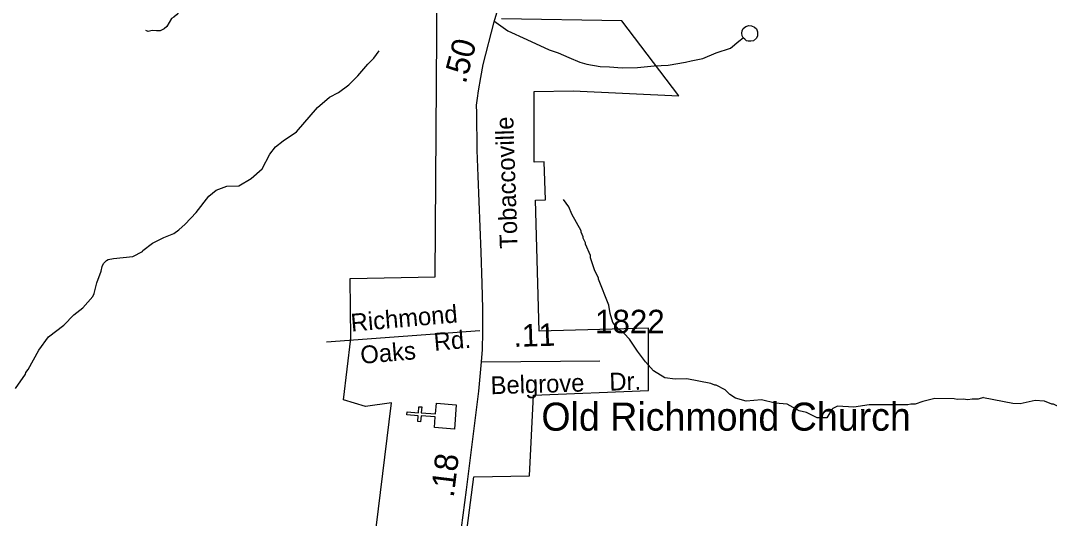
# Model space of a CAD drawing. Extents: x 1547597 to 1699558, y 810033 to 920809.
# Drawn here: x 1588063 to 1593559, y 897806 to 900467 of the extents above; entities that cross this region are included whole.
import ezdxf

# ---------------------------------------------------------------- set-up
doc = ezdxf.new("R2010")
doc.units = 0
for name, color, linetype in [('Exist Boundary Political City Limit New', 7, 'Continuous'), ('Exist Boundary Political City Limit New Hole', 7, 'Continuous'), ('Exist Cultural Church CELL', 7, 'Continuous'), ('Exist Cultural Church Label', 7, 'Continuous'), ('Exist Hydrographic Misc Water Feature', 7, 'Continuous'), ('Exist Road Non-System Type 51', 7, 'Continuous'), ('Exist Road Non-System Type 51 Label', 7, 'Continuous'), ('Exist Road Secondary Mileage Hundredths English Label', 7, 'Continuous'), ('Exist Road Secondary Type 51 Attributed', 7, 'Continuous'), ('Exist Road Secondary Type 51 Label', 7, 'Continuous'), ('Exist Road Secondary Type 51 Number Label', 7, 'Continuous'), ('Map Preparation Boundary City Limit Buffer Line', 7, 'Continuous')]:
    doc.layers.add(name, color=color, linetype=linetype)

msp = doc.modelspace()

# ---------------------------------------------------------------- linework, layer by layer
at = {"layer": 'Exist Boundary Political City Limit New'}
msp.add_lwpolyline([(1589870, 897349.5), (1590039, 897330.6), (1590084.5, 897748), (1589962, 897756.5), (1590045, 898424.3), (1589906, 898404.2), (1589787.5, 898440), (1589827.5, 898768.2), (1589824.3, 899087.5), (1590277.9, 899096.7), (1590291.6, 901167.2)], dxfattribs=at)
at = {"layer": 'Exist Boundary Political City Limit New Hole'}
msp.add_lwpolyline([(1590408.7, 897438), (1590483.7, 898027.5), (1590782, 898033.3), (1590803.7, 898464.7), (1591417.1, 898489.5), (1591417.1, 898823.6), (1590833.7, 898807.3), (1590813.2, 899506.6), (1590868, 899508.5), (1590860, 899711.5), (1590805.8, 899709.3), (1590807.5, 900088), (1591015.3, 900091.2), (1591579.9, 900063.9), (1591274, 900465), (1590631.7, 900476.1)], dxfattribs=at)
at = {"layer": 'Exist Cultural Church CELL'}
msp.add_lwpolyline([(1590274.5, 898291.5), (1590278.6, 898348.3), (1590202.7, 898353.9), (1590200.3, 898322), (1590184.4, 898323.1), (1590186.8, 898355.1), (1590126.8, 898359.5), (1590128, 898375.5), (1590188, 898371), (1590190.3, 898403), (1590206.2, 898401.8), (1590203.9, 898369.9), (1590279.8, 898364.2), (1590284.2, 898421.7), (1590390.3, 898413.9), (1590380.7, 898283.6)], close=True, dxfattribs=at)
at = {"layer": 'Exist Hydrographic Misc Water Feature'}
for points in [[(1588036.5, 898500.9), (1588090, 898577.4), (1588092.2, 898585.3), (1588104.4, 898601.2), (1588161.6, 898704.4), (1588212.5, 898775.8), (1588295.2, 898838.7), (1588347.9, 898894), (1588395.4, 898932.1), (1588449.1, 898992.7), (1588457.3, 899008.6), (1588470, 899064.5), (1588494.7, 899128.2), (1588499, 899152.1), (1588507.2, 899167.9), (1588521.5, 899183.8), (1588531.5, 899189.7), (1588559.6, 899195.3), (1588663.7, 899206), (1588713.9, 899232.1), (1588716.1, 899237.3), (1588768.6, 899276.6), (1588828.9, 899307.8), (1588881.2, 899329.2), (1588909.4, 899348.8), (1588941.8, 899378.4), (1589000.6, 899441.6), (1589069.7, 899528.7), (1589108, 899560.2), (1589164.3, 899581), (1589228.3, 899582.7), (1589294.2, 899622.7), (1589353.5, 899675.1), (1589394.4, 899752.5), (1589424.8, 899792.1), (1589465.2, 899823.7), (1589537.8, 899872.7), (1589649.4, 900001.3), (1589713.2, 900057), (1589762.3, 900081.9), (1589816.9, 900123.2), (1589865.5, 900170.5), (1589918.2, 900233.8), (1589950.6, 900265.4), (1589979.1, 900305.1)], [(1593206.6, 898451.9), (1593178.7, 898443.8), (1593146.7, 898444.2), (1593122.7, 898440.5), (1593098.7, 898442.9), (1593066.7, 898441.2), (1593050.8, 898445.4), (1592946.8, 898446.8), (1592882.5, 898431.6), (1592842.3, 898416.1), (1592818.3, 898416.4), (1592802.3, 898412.6), (1592595.1, 898412.7), (1592514.1, 898400.3), (1592426.2, 898405.5), (1592402.1, 898393.8), (1592396, 898387.9), (1592369.2, 898344.4), (1592317.5, 898342.9), (1592261.8, 898371.6), (1592221.9, 898380.1), (1592158.4, 898416.9), (1592094.4, 898421.8), (1592021.2, 898439.8), (1591938.6, 898431.8), (1591882.7, 898448.5), (1591851, 898468.9), (1591827.2, 898493.2), (1591779.5, 898517.8), (1591771.5, 898517.9), (1591749.6, 898526.2), (1591622, 898551.9), (1591559.9, 898550.6), (1591504.1, 898557.4), (1591444.5, 898594.1), (1591401, 898642.7), (1591357.8, 898699.3), (1591316.5, 898763.8), (1591286.9, 898794.1), (1591257.2, 898816.6), (1591227.5, 898853), (1591212.2, 898901.2), (1591204.7, 898945.3), (1591149.5, 899085.1), (1591150.4, 899089.9), (1591129, 899134.2), (1591107.8, 899198.5), (1591107.9, 899210.5), (1591080.6, 899270.9), (1591080.7, 899278.9), (1591069, 899303), (1591069.1, 899311), (1591057.5, 899335.2), (1591057.5, 899343.2), (1591008.5, 899431.7), (1590991, 899472), (1590963.5, 899510.4)], [(1593206.6, 898451.9), (1593362.4, 898421.5), (1593402.4, 898420.9), (1593482.7, 898437.9), (1593530.7, 898435.3), (1593570.5, 898418.8), (1593578.5, 898418.7), (1593665.9, 898373.6), (1593697.7, 898353.2), (1593737.3, 898322.6), (1593782.7, 898272.1), (1593840.1, 898223.3), (1593855.9, 898211.1), (1593879.8, 898198.8), (1593927.4, 898162.2), (1594014.3, 898075), (1594049.8, 898028.6), (1594144.6, 897931.4), (1594203.7, 897858.6), (1594235.3, 897826.2), (1594274.6, 897769.7), (1594294.1, 897729.4), (1594302, 897721.3), (1594406.4, 897651)]]:
    msp.add_lwpolyline(points, dxfattribs=at)
at = {"layer": 'Exist Road Non-System Type 51'}
msp.add_line((1589697.1, 898750.4), (1590516.8, 898810.5), dxfattribs=at)
for points in [[(1588938.7, 900787.5), (1588924.8, 900554.6), (1588920.5, 900530.6), (1588908.3, 900510.7), (1588896, 900496.9), (1588881.8, 900485), (1588869.8, 900477.2), (1588857.4, 900455.5), (1588845.2, 900435.5), (1588830.9, 900421.8), (1588808.9, 900412), (1588788.9, 900412.4), (1588766.9, 900412.7), (1588744.8, 900408.9), (1588732.8, 900413.2)], [(1590590.9, 900464.4), (1590666.4, 900411.7), (1590767.7, 900366.2), (1590887, 900310.9), (1590934.2, 900293.5), (1590991.3, 900268.7), (1591050.7, 900244.4), (1591088.7, 900233.9), (1591160, 900221.5), (1591208.5, 900218.9), (1591276.7, 900214), (1591358.6, 900216.5), (1591448, 900224), (1591522.4, 900228.9), (1591614.3, 900243.8), (1591645.3, 900252), (1591707.5, 900263.1), (1591778.1, 900293.5), (1591855, 900318.9), (1591900.5, 900356.6), (1591923.8, 900375.1)], [(1591923.8, 900375.1), (1591918, 900385), (1591916, 900399.1), (1591918.3, 900411), (1591922.6, 900424.9), (1591936.6, 900434.9), (1591952.7, 900440.5), (1591966.7, 900438.5), (1591982.6, 900432.1), (1591994.6, 900421.9), (1592000.2, 900406), (1592000, 900385.9), (1591993.7, 900371.9), (1591977.7, 900358.2), (1591963.6, 900356.5), (1591949.6, 900356.6), (1591941.6, 900358.7), (1591931.6, 900366.9), (1591923.8, 900375.1)]]:
    msp.add_lwpolyline(points, dxfattribs=at)
at = {"layer": 'Exist Road Secondary Type 51 Attributed'}
msp.add_line((1590525.8, 898642.8), (1591157.3, 898647.9), dxfattribs=at)
for points in [[(1590525.8, 898642.8), (1590531.2, 898709), (1590532.7, 898801.8), (1590532, 898928.5), (1590528.9, 899061.4), (1590523, 899228.6), (1590508.1, 899634.9), (1590502.5, 899773.4), (1590500.9, 899973.9), (1590499.4, 900014.9), (1590504, 900051.4), (1590509, 900091.4), (1590520.9, 900162.7), (1590533.4, 900232.6), (1590593, 900459.7), (1590612.5, 900525.9)], [(1590409.9, 897688.2), (1590445.1, 897958.3), (1590510.2, 898485.8), (1590525.8, 898642.8)]]:
    msp.add_lwpolyline(points, dxfattribs=at)
at = {"layer": 'Map Preparation Boundary City Limit Buffer Line'}
msp.add_lwpolyline([(1589870, 897349.5), (1590039, 897330.6), (1590084.5, 897748), (1589962, 897756.5), (1590045, 898424.3), (1589906, 898404.2), (1589787.5, 898440), (1589827.5, 898768.2), (1589824.3, 899087.5), (1590277.9, 899096.7), (1590291.6, 901167.2)], dxfattribs=at)

# ---------------------------------------------------------------- texts
at = {"layer": 'Exist Cultural Church Label'}
msp.add_text('Old Richmond Church', height=150, dxfattribs=at).set_placement((1590845.1, 898274.9))
at = {"layer": 'Exist Road Non-System Type 51 Label'}
for s, p in [('Richmond', (1589831.1, 898803.9)), ('Rd.', (1590274.6, 898701.5)), ('Oaks', (1589882.4, 898631.5))]:
    msp.add_text(s, height=95, rotation=5.0114, dxfattribs=at).set_placement(p)
at = {"layer": 'Exist Road Secondary Mileage Hundredths English Label'}
for s, height, rotation, p in [('.50', 125, 75.2972, (1590440.5, 900124.7)), ('.11', 120, 1.7275, (1590697.9, 898722.4)), ('.18', 125, 82.969, (1590376.7, 897914.4))]:
    msp.add_text(s, height=height, rotation=rotation, dxfattribs=at).set_placement(p)
at = {"layer": 'Exist Road Secondary Type 51 Label'}
for s, rotation, p in [('Tobaccoville', 91.946, (1590718.7, 899249.4)), ('Belgrove', 1.7275, (1590575.3, 898469.5)), ('Dr.', 1.7275, (1591209.6, 898488.7))]:
    msp.add_text(s, height=95, rotation=rotation, dxfattribs=at).set_placement(p)
at = {"layer": 'Exist Road Secondary Type 51 Number Label'}
msp.add_text('1822', height=125, dxfattribs=at).set_placement((1591132.1, 898796))

doc.saveas('drawing.dxf')
